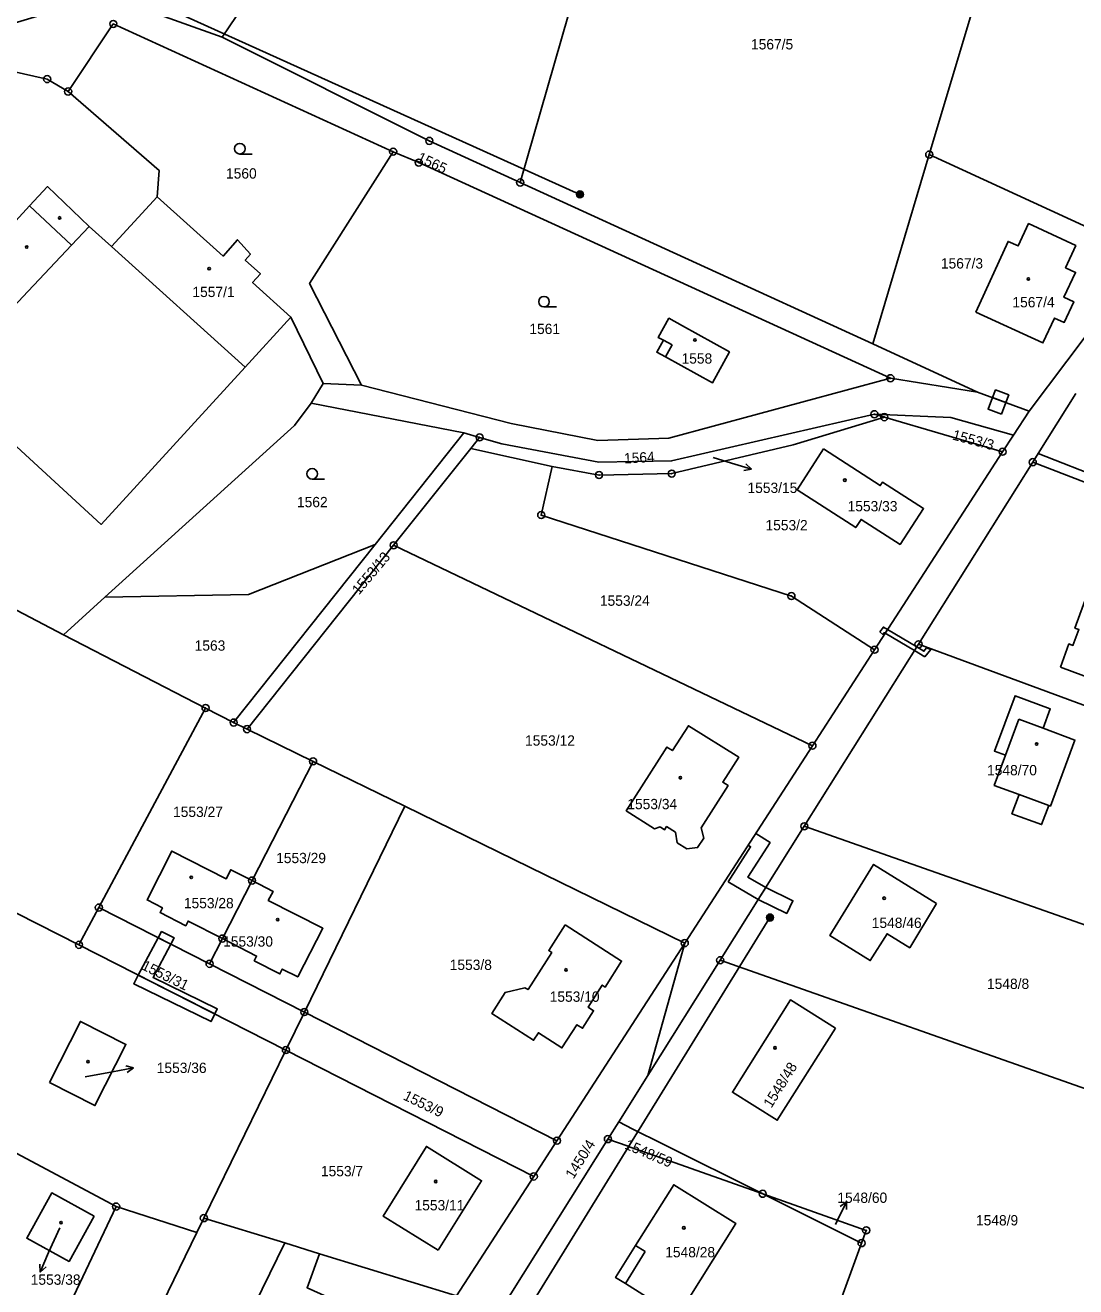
# Model space of a CAD drawing. Extents: x -587171 to -555306, y -1167727 to -1074732.
# Drawn here: x -559730.5 to -559581.7, y -1075730.3 to -1075551.6 of the extents above; entities that cross this region are included whole.
import ezdxf

# ---------------------------------------------------------------- set-up
doc = ezdxf.new("R2010")
doc.units = 0
for name, color, linetype in [('Hranice parcel', 7, 'Continuous'), ('Parcelní čísla', 7, 'Continuous'), ('Pop  PČ popisy', 7, 'Continuous'), ('Poz předměty', 7, 'Continuous'), ('Vnitřní kresba', 7, 'Continuous'), ('Věcná břemena k části', 7, 'Continuous'), ('Značky bodu BP', 7, 'Continuous'), ('Značky budov', 7, 'Continuous'), ('Značky kultur', 7, 'Continuous')]:
    doc.layers.add(name, color=color, linetype=linetype)

msp = doc.modelspace()

# ---------------------------------------------------------------- linework, layer by layer
at = {"layer": 'Hranice parcel'}
for p, q in [((-559702.63, -1075553.32), (-559666.37, -1075499.43)), ((-559602.49, -1075569.96), (-559610.5, -1075596.79)), ((-559602.49, -1075569.96), (-559571.67, -1075584.14)), ((-559610.5, -1075596.79), (-559660.42, -1075573.92)), ((-559571.67, -1075584.14), (-559588.34, -1075606.32)), ((-559688.33, -1075602.37), (-559692.89, -1075592.98)), ((-559595.64, -1075603.6), (-559610.5, -1075596.79)), ((-559595.64, -1075603.6), (-559607.98, -1075601.64)), ((-559690.04, -1075605.17), (-559688.33, -1075602.37)), ((-559688.33, -1075602.37), (-559682.89, -1075602.62)), ((-559588.34, -1075606.32), (-559595.64, -1075603.6)), ((-559587.05, -1075612.28), (-559581.73, -1075603.81)), ((-559690.04, -1075605.17), (-559668.41, -1075609.37)), ((-559610.25, -1075606.74), (-559608.85, -1075607.15)), ((-559592.1, -1075612.05), (-559608.85, -1075607.15)), ((-559588.34, -1075606.32), (-559590.57, -1075609.69)), ((-559668.41, -1075609.37), (-559680.98, -1075625.2)), ((-559668.41, -1075609.37), (-559666.17, -1075610.02)), ((-559667.42, -1075611.59), (-559666.17, -1075610.02)), ((-559590.57, -1075609.69), (-559592.1, -1075612.05)), ((-559678.35, -1075625.3), (-559667.42, -1075611.59)), ((-559655.91, -1075614.12), (-559667.42, -1075611.59)), ((-559592.1, -1075612.05), (-559610.24, -1075640.09)), ((-559587.83, -1075613.53), (-559587.05, -1075612.28)), ((-559393.37, -1075688.85), (-559587.05, -1075612.28)), ((-559604.01, -1075639.32), (-559587.83, -1075613.53)), ((-559587.83, -1075613.53), (-559527.05, -1075637.07)), ((-559761.03, -1075619.18), (-559725.08, -1075637.96)), ((-559680.98, -1075625.2), (-559701, -1075650.41)), ((-559678.35, -1075625.3), (-559699.1, -1075651.34)), ((-559619.03, -1075653.69), (-559678.35, -1075625.3)), ((-559725.08, -1075637.96), (-559719.22, -1075632.65)), ((-559704.98, -1075648.35), (-559725.08, -1075637.96)), ((-559620.19, -1075665.1), (-559604.01, -1075639.32)), ((-559604.01, -1075639.32), (-559542.69, -1075661.97)), ((-559610.24, -1075640.09), (-559619.03, -1075653.69)), ((-559720.09, -1075676.61), (-559704.98, -1075648.35)), ((-559701, -1075650.41), (-559704.98, -1075648.35)), ((-559701, -1075650.41), (-559699.1, -1075651.34)), ((-559699.1, -1075651.34), (-559689.75, -1075655.91)), ((-559619.03, -1075653.69), (-559637.11, -1075681.65)), ((-559698.4, -1075672.79), (-559689.75, -1075655.91)), ((-559689.75, -1075655.91), (-559676.75, -1075662.27)), ((-559765.95, -1075660.01), (-559722.91, -1075681.89)), ((-559676.75, -1075662.27), (-559690.98, -1075691.41)), ((-559637.11, -1075681.65), (-559676.75, -1075662.27)), ((-559632.1, -1075684.07), (-559620.19, -1075665.1)), ((-559555.41, -1075687.89), (-559620.19, -1075665.1)), ((-559702.6, -1075681), (-559698.4, -1075672.79)), ((-559722.91, -1075681.89), (-559720.09, -1075676.61)), ((-559720.09, -1075676.61), (-559704.41, -1075684.58)), ((-559722.91, -1075681.89), (-559693.6, -1075696.79)), ((-559704.41, -1075684.58), (-559702.6, -1075681)), ((-559637.11, -1075681.65), (-559655.21, -1075709.63)), ((-559637.11, -1075681.65), (-559642.34, -1075700.4)), ((-559642.34, -1075700.4), (-559632.1, -1075684.07)), ((-559567.31, -1075706.86), (-559632.1, -1075684.07)), ((-559704.41, -1075684.58), (-559690.98, -1075691.41)), ((-559690.98, -1075691.41), (-559693.6, -1075696.79)), ((-559690.98, -1075691.41), (-559655.21, -1075709.63)), ((-559693.6, -1075696.79), (-559705.22, -1075720.6)), ((-559658.49, -1075714.7), (-559693.6, -1075696.79)), ((-559642.34, -1075700.4), (-559646.47, -1075706.97)), ((-559648, -1075709.41), (-559646.47, -1075706.97)), ((-559646.47, -1075706.97), (-559644.46, -1075707.98)), ((-559655.21, -1075709.63), (-559658.49, -1075714.7)), ((-559658.49, -1075714.7), (-559669.42, -1075731.6)), ((-559612.08, -1075724.14), (-559626.07, -1075717.15)), ((-559730.08, -1075745.15), (-559717.64, -1075718.96)), ((-559706.21, -1075722.62), (-559717.64, -1075718.96)), ((-559705.22, -1075720.6), (-559706.21, -1075722.62)), ((-559693.75, -1075724.12), (-559705.22, -1075720.6)), ((-559706.21, -1075722.62), (-559719.69, -1075750.25)), ((-559688.83, -1075725.64), (-559693.75, -1075724.12)), ((-559612.08, -1075724.14), (-559621.14, -1075748.94)), ((-559669.42, -1075731.6), (-559688.83, -1075725.64))]:
    msp.add_line(p, q, dxfattribs=at)
for points in [[(-559660.42, -1075573.92), (-559651.7, -1075543.52), (-559600.05, -1075510.56)], [(-559586.7, -1075518.47), (-559596.24, -1075549.03), (-559602.49, -1075569.96)], [(-559702.63, -1075553.32), (-559717.58, -1075547.94), (-559726.54, -1075549.71), (-559733.38, -1075551.75), (-559766.23, -1075546.76)], [(-559678.41, -1075569.55), (-559718.05, -1075551.46), (-559724.44, -1075561.03)], [(-559660.42, -1075573.92), (-559673.29, -1075568.02), (-559702.63, -1075553.32)], [(-559724.44, -1075561.03), (-559727.41, -1075559.27), (-559739.82, -1075556.5)], [(-559711.81, -1075575.95), (-559711.57, -1075572.2), (-559724.44, -1075561.03)], [(-559682.89, -1075602.62), (-559690.24, -1075588.22), (-559678.41, -1075569.55)], [(-559607.98, -1075601.64), (-559674.78, -1075571.1), (-559678.41, -1075569.55)], [(-559721.48, -1075580.13), (-559727.36, -1075574.49), (-559729.89, -1075577.22), (-559736.73, -1075584.61), (-559742.19, -1075590.51), (-559736.31, -1075595.96)], [(-559711.81, -1075575.95), (-559718.3, -1075582.98), (-559721.48, -1075580.13)], [(-559692.89, -1075592.98), (-559698.32, -1075588.09), (-559697.2, -1075586.87), (-559699.36, -1075584.93), (-559698.62, -1075584.05), (-559700.47, -1075582.02), (-559702.48, -1075584.35), (-559711.81, -1075575.95)], [(-559721.48, -1075580.13), (-559723.95, -1075582.77), (-559730.85, -1075590.13), (-559736.31, -1075595.96)], [(-559595.9, -1075592.26), (-559586.39, -1075596.64), (-559584.75, -1075593.11), (-559583.37, -1075593.73), (-559582.03, -1075590.81), (-559583.41, -1075590.18), (-559581.77, -1075586.66), (-559583.18, -1075585.99), (-559581.75, -1075582.84), (-559588.43, -1075579.74), (-559589.89, -1075582.9), (-559591.32, -1075582.27), (-559595.9, -1075592.26)], [(-559736.31, -1075595.96), (-559741.9, -1075602.02), (-559719.77, -1075622.35), (-559699.38, -1075600.07), (-559692.89, -1075592.98)], [(-559640.13, -1075596.24), (-559641.07, -1075597.95), (-559639.85, -1075598.62), (-559633.18, -1075602.28), (-559630.8, -1075597.91), (-559637.43, -1075594.22), (-559639.35, -1075593.15), (-559640.87, -1075595.88), (-559640.13, -1075596.24)], [(-559682.89, -1075602.62), (-559661.68, -1075608.07), (-559649.42, -1075610.46), (-559639.39, -1075610.13), (-559607.98, -1075601.64)], [(-559719.22, -1075632.65), (-559692.39, -1075608.35), (-559690.04, -1075605.17)], [(-559666.17, -1075610.02), (-559663.02, -1075610.93), (-559649.28, -1075613.55), (-559638.99, -1075613.35), (-559610.25, -1075606.74)], [(-559608.85, -1075607.15), (-559621.74, -1075611.08), (-559638.96, -1075615.15), (-559649.25, -1075615.35), (-559655.91, -1075614.12)], [(-559590.57, -1075609.69), (-559599.43, -1075607.2), (-559610.25, -1075606.74)], [(-559617.47, -1075611.64), (-559609.44, -1075616.84), (-559609.11, -1075616.35), (-559603.3, -1075620.09), (-559606.63, -1075625.18), (-559612.14, -1075621.63), (-559612.89, -1075622.79), (-559621.21, -1075617.43), (-559617.47, -1075611.64)], [(-559655.91, -1075614.12), (-559657.44, -1075621.02), (-559622.01, -1075632.49), (-559610.24, -1075640.09)], [(-559719.22, -1075632.65), (-559698.92, -1075632.26), (-559680.98, -1075625.2)], [(-559583.92, -1075642.57), (-559582.7, -1075639.28), (-559582.14, -1075639.48), (-559581.3, -1075637.23), (-559581.87, -1075637.02), (-559579.07, -1075629.42), (-559568.59, -1075633.31), (-559571.4, -1075640.89), (-559571.95, -1075640.69), (-559573.98, -1075646.25), (-559583.92, -1075642.57)], [(-559591.7, -1075655.03), (-559593.26, -1075654.46), (-559590.33, -1075646.61), (-559585.35, -1075648.45), (-559586.38, -1075651.21), (-559581.85, -1075652.88), (-559585.33, -1075662.23), (-559585.57, -1075662.15), (-559586.58, -1075664.87), (-559590.78, -1075663.33), (-559589.77, -1075660.6), (-559593.29, -1075659.3), (-559591.7, -1075655.03)], [(-559640.58, -1075665.18), (-559641.38, -1075665.44), (-559645.4, -1075662.9), (-559639.63, -1075653.88), (-559638.86, -1075654.38), (-559636.6, -1075650.85), (-559629.48, -1075655.32), (-559631.73, -1075658.86), (-559630.98, -1075659.34), (-559634.81, -1075665.31), (-559634.4, -1075666.79), (-559635.3, -1075668.11), (-559636.83, -1075668.28), (-559638.17, -1075667.44), (-559638.41, -1075665.95), (-559639.69, -1075665.14), (-559639.98, -1075665.59), (-559640.58, -1075665.18)], [(-559702.6, -1075681), (-559707.45, -1075678.52), (-559707.79, -1075679.18), (-559711.42, -1075677.33), (-559711.08, -1075676.65), (-559713.26, -1075675.52), (-559709.76, -1075668.61), (-559702.06, -1075672.53), (-559701.41, -1075671.25), (-559698.4, -1075672.79)], [(-559601.44, -1075676.05), (-559605.24, -1075682.31), (-559608.45, -1075680.33), (-559610.85, -1075684.13), (-559616.58, -1075680.56), (-559610.38, -1075670.51), (-559601.44, -1075676.05)], [(-559698.4, -1075672.79), (-559695.42, -1075674.32), (-559696.09, -1075675.61), (-559688.37, -1075679.55), (-559691.92, -1075686.44), (-559694.11, -1075685.33), (-559694.46, -1075686.01), (-559698.08, -1075684.15), (-559697.75, -1075683.48), (-559702.6, -1075681)], [(-559654.05, -1075679.05), (-559646.05, -1075684.19), (-559648.38, -1075687.87), (-559648.8, -1075687.59), (-559650.8, -1075690.71), (-559650.02, -1075691.22), (-559651.59, -1075693.7), (-559652.39, -1075693.2), (-559654.5, -1075696.49), (-559657.84, -1075694.35), (-559658.52, -1075695.4), (-559664.44, -1075691.6), (-559662.56, -1075688.64), (-559659.74, -1075687.97), (-559659.31, -1075688.24), (-559655.96, -1075682.98), (-559656.38, -1075682.71), (-559654.05, -1075679.05)], [(-559717.64, -1075718.96), (-559733.14, -1075710.71), (-559753.25, -1075699.85), (-559775.03, -1075688.29)], [(-559615.79, -1075693.69), (-559624.01, -1075706.73), (-559630.37, -1075702.76), (-559622.15, -1075689.69), (-559615.79, -1075693.69)], [(-559727.08, -1075701.38), (-559720.65, -1075704.65), (-559716.26, -1075696), (-559722.69, -1075692.74), (-559727.08, -1075701.38)], [(-559644.46, -1075707.98), (-559640.27, -1075710.06), (-559626.07, -1075717.15)], [(-559672.02, -1075725.16), (-559679.83, -1075720.3), (-559673.69, -1075710.45), (-559665.9, -1075715.3), (-559672.02, -1075725.16)], [(-559665.28, -1075736.92), (-559663.49, -1075734.09), (-559648, -1075709.41)], [(-559626.07, -1075717.15), (-559640.86, -1075711.93), (-559644.84, -1075710.53), (-559645.14, -1075710.42), (-559648, -1075709.41)], [(-559644.07, -1075724.48), (-559638.67, -1075715.86), (-559629.89, -1075721.34), (-559638.12, -1075734.52), (-559645.53, -1075729.87), (-559646.91, -1075729.02), (-559644.07, -1075724.48)], [(-559720.77, -1075720.32), (-559724.31, -1075726.72), (-559730.29, -1075723.45), (-559726.75, -1075717.02), (-559720.77, -1075720.32)], [(-559626.07, -1075717.15), (-559611.42, -1075722.33), (-559612.08, -1075724.14)], [(-559693.75, -1075724.12), (-559700.15, -1075737.2), (-559706.68, -1075750.61), (-559699.32, -1075754.18), (-559696.3, -1075748.24), (-559694.33, -1075749.28), (-559691.54, -1075743.65), (-559693.63, -1075742.63), (-559692.68, -1075740.72), (-559691.59, -1075738.35), (-559682.86, -1075742.27), (-559679.68, -1075735.38), (-559690.61, -1075730.46), (-559688.83, -1075725.64)]]:
    msp.add_lwpolyline(points, dxfattribs=at)
at = {"layer": 'Pop  PČ popisy'}
for p, q in [((-559633.11, -1075612.85), (-559630.51, -1075613.66)), ((-559630.51, -1075613.66), (-559627.64, -1075614.54)), ((-559627.64, -1075614.54), (-559628.74, -1075614.72)), ((-559627.64, -1075614.54), (-559628.45, -1075613.77)), ((-559722.02, -1075700.61), (-559718.15, -1075699.88)), ((-559718.15, -1075699.88), (-559715.2, -1075699.31)), ((-559715.2, -1075699.31), (-559716.28, -1075699.01)), ((-559715.2, -1075699.31), (-559716.09, -1075699.99)), ((-559615.52, -1075720.97), (-559614.2, -1075718.27)), ((-559614.2, -1075718.27), (-559615.09, -1075718.95)), ((-559614.2, -1075718.27), (-559614.19, -1075719.39)), ((-559615.77, -1075721.51), (-559615.52, -1075720.97)), ((-559725.64, -1075721.98), (-559727.2, -1075725.49)), ((-559728.42, -1075728.23), (-559728.47, -1075727.11)), ((-559727.2, -1075725.49), (-559728.42, -1075728.23)), ((-559728.42, -1075728.23), (-559727.56, -1075727.52))]:
    msp.add_line(p, q, dxfattribs=at)
at = {"layer": 'Poz předměty'}
for p, q in [((-559720, -1075544.86), (-559651.96, -1075575.6)), ((-559625.05, -1075678.03), (-559678.09, -1075764.05))]:
    msp.add_line(p, q, dxfattribs=at)
for centre, radius in [((-559651.96, -1075575.6), 0.5), ((-559651.96, -1075575.6), 0.4), ((-559651.96, -1075575.6), 0.3), ((-559651.96, -1075575.6), 0.2), ((-559651.96, -1075575.6), 0.1), ((-559625.05, -1075678.03), 0.5), ((-559625.05, -1075678.03), 0.4), ((-559625.05, -1075678.03), 0.3), ((-559625.05, -1075678.03), 0.2), ((-559625.05, -1075678.03), 0.1)]:
    msp.add_circle(centre, radius, dxfattribs=at)
at = {"layer": 'Vnitřní kresba'}
for p, q in [((-559729.89, -1075577.22), (-559723.95, -1075582.77)), ((-559718.3, -1075582.98), (-559699.38, -1075600.07)), ((-559640.13, -1075596.24), (-559638.91, -1075596.91)), ((-559638.91, -1075596.91), (-559639.85, -1075598.62)), ((-559589.82, -1075649.93), (-559591.7, -1075655.03)), ((-559589.82, -1075649.93), (-559586.38, -1075651.21)), ((-559589.77, -1075660.6), (-559585.57, -1075662.15)), ((-559642.71, -1075725.33), (-559645.53, -1075729.87)), ((-559644.07, -1075724.48), (-559642.71, -1075725.33))]:
    msp.add_line(p, q, dxfattribs=at)
at = {"layer": 'Věcná břemena k části'}
for points in [[(-559593.52, -1075604.39), (-559591.65, -1075605.09), (-559591.23, -1075604), (-559593.1, -1075603.29)], [(-559592.28, -1075606.74), (-559591.65, -1075605.09), (-559593.52, -1075604.39), (-559594.15, -1075606.03)], [(-559609.51, -1075637.55), (-559609.05, -1075637.93), (-559608.83, -1075637.67), (-559608.72, -1075637.74), (-559608.39, -1075637.23), (-559608.97, -1075636.89)], [(-559604.57, -1075640.21), (-559604.25, -1075639.7), (-559608.39, -1075637.23), (-559608.72, -1075637.74)], [(-559603.1, -1075641.08), (-559602.27, -1075640.05), (-559602.87, -1075639.84), (-559603.24, -1075640.3), (-559604.25, -1075639.7), (-559604.57, -1075640.21)], [(-559630.98, -1075672.99), (-559626.71, -1075675.49), (-559625.65, -1075673.79), (-559628.18, -1075672.31), (-559625.03, -1075667.4), (-559627.06, -1075666.1), (-559628.14, -1075667.78), (-559627.79, -1075668)], [(-559625.65, -1075673.79), (-559626.71, -1075675.49), (-559622.67, -1075677.45), (-559621.8, -1075675.65)], [(-559711.67, -1075680.89), (-559709.89, -1075681.79), (-559709.42, -1075680.91), (-559711.2, -1075680.01)], [(-559709.89, -1075681.79), (-559711.67, -1075680.89), (-559714.5, -1075686.17), (-559703.67, -1075691.67), (-559703.32, -1075690.97), (-559712.42, -1075686.52)], [(-559703.67, -1075691.67), (-559714.5, -1075686.17), (-559715.16, -1075687.4), (-559704.2, -1075692.76)]]:
    msp.add_lwpolyline(points, close=True, dxfattribs=at)
at = {"layer": 'Značky bodu BP'}
for centre, radius in [((-559718.05, -1075551.46), 0.5), ((-559727.41, -1075559.27), 0.5), ((-559727.41, -1075559.27), 0.0303), ((-559724.44, -1075561.03), 0.5), ((-559724.44, -1075561.03), 0.0303), ((-559673.29, -1075568.02), 0.5), ((-559673.29, -1075568.02), 0.0303), ((-559678.41, -1075569.55), 0.5), ((-559678.41, -1075569.55), 0.0303), ((-559602.49, -1075569.96), 0.5), ((-559602.49, -1075569.96), 0.0303), ((-559674.78, -1075571.1), 0.5), ((-559674.78, -1075571.1), 0.0303), ((-559660.42, -1075573.92), 0.5), ((-559660.42, -1075573.92), 0.0303), ((-559607.98, -1075601.64), 0.5), ((-559607.98, -1075601.64), 0.0303), ((-559610.25, -1075606.74), 0.5), ((-559610.25, -1075606.74), 0.0303), ((-559608.85, -1075607.15), 0.5), ((-559608.85, -1075607.15), 0.0303), ((-559666.17, -1075610.02), 0.5), ((-559666.17, -1075610.02), 0.0303), ((-559592.1, -1075612.05), 0.5), ((-559592.1, -1075612.05), 0.0303), ((-559587.83, -1075613.53), 0.5), ((-559587.83, -1075613.53), 0.0303), ((-559649.25, -1075615.35), 0.5), ((-559649.25, -1075615.35), 0.0303), ((-559638.96, -1075615.15), 0.5), ((-559638.96, -1075615.15), 0.0303), ((-559657.44, -1075621.02), 0.5), ((-559657.44, -1075621.02), 0.0303), ((-559678.35, -1075625.3), 0.5), ((-559678.35, -1075625.3), 0.0303), ((-559622.01, -1075632.49), 0.5), ((-559622.01, -1075632.49), 0.0303), ((-559610.24, -1075640.09), 0.5), ((-559604.01, -1075639.32), 0.5), ((-559604.01, -1075639.32), 0.0303), ((-559610.24, -1075640.09), 0.0303), ((-559704.98, -1075648.35), 0.5), ((-559704.98, -1075648.35), 0.0303), ((-559701, -1075650.41), 0.5), ((-559701, -1075650.41), 0.0303), ((-559699.1, -1075651.34), 0.5), ((-559699.1, -1075651.34), 0.0303), ((-559619.03, -1075653.69), 0.5), ((-559619.03, -1075653.69), 0.0303), ((-559689.75, -1075655.91), 0.5), ((-559689.75, -1075655.91), 0.0303), ((-559620.19, -1075665.1), 0.5), ((-559620.19, -1075665.1), 0.0303), ((-559698.4, -1075672.79), 0.5), ((-559698.4, -1075672.79), 0.0303), ((-559720.09, -1075676.61), 0.5), ((-559720.09, -1075676.61), 0.0303), ((-559702.6, -1075681), 0.5), ((-559722.91, -1075681.89), 0.5), ((-559722.91, -1075681.89), 0.0303), ((-559702.6, -1075681), 0.0303), ((-559637.11, -1075681.65), 0.5), ((-559637.11, -1075681.65), 0.0303), ((-559704.41, -1075684.58), 0.5), ((-559632.1, -1075684.07), 0.5), ((-559632.1, -1075684.07), 0.0303), ((-559704.41, -1075684.58), 0.0303), ((-559690.98, -1075691.41), 0.5), ((-559690.98, -1075691.41), 0.0303), ((-559693.6, -1075696.79), 0.5), ((-559693.6, -1075696.79), 0.0303), ((-559655.21, -1075709.63), 0.5), ((-559648, -1075709.41), 0.5), ((-559655.21, -1075709.63), 0.0303), ((-559648, -1075709.41), 0.0303), ((-559658.49, -1075714.7), 0.5), ((-559658.49, -1075714.7), 0.0303), ((-559626.07, -1075717.15), 0.5), ((-559626.07, -1075717.15), 0.0303), ((-559717.64, -1075718.96), 0.5), ((-559717.64, -1075718.96), 0.0303), ((-559705.22, -1075720.6), 0.5), ((-559705.22, -1075720.6), 0.0303), ((-559611.42, -1075722.33), 0.5), ((-559611.42, -1075722.33), 0.0303), ((-559612.08, -1075724.14), 0.5), ((-559612.08, -1075724.14), 0.0303)]:
    msp.add_circle(centre, radius, dxfattribs=at)
at = {"layer": 'Značky budov'}
for centre in [(-559725.65, -1075578.93), (-559730.3, -1075583.06), (-559704.47, -1075586.13), (-559588.45, -1075587.58), (-559635.68, -1075596.22), (-559614.45, -1075616.08), (-559587.28, -1075653.45), (-559637.74, -1075658.23), (-559707.01, -1075672.34), (-559608.88, -1075675.29), (-559694.76, -1075678.32), (-559653.92, -1075685.44), (-559624.33, -1075696.48), (-559721.63, -1075698.44), (-559672.38, -1075715.41), (-559725.44, -1075721.23), (-559637.25, -1075721.97)]:
    msp.add_circle(centre, 0.175, dxfattribs=at)
at = {"layer": 'Značky kultur'}
for p, q in [((-559700.13, -1075569.88), (-559698.38, -1075569.88)), ((-559657.05, -1075591.55), (-559655.3, -1075591.55)), ((-559689.88, -1075615.93), (-559688.13, -1075615.93))]:
    msp.add_line(p, q, dxfattribs=at)
for centre in [(-559700.13, -1075569.13), (-559657.05, -1075590.8), (-559689.88, -1075615.18)]:
    msp.add_circle(centre, 0.75, dxfattribs=at)

# ---------------------------------------------------------------- texts
at = {"layer": 'Parcelní čísla'}
for s, p in [('1567/5', (-559627.73, -1075555.07)), ('1560', (-559702.08, -1075573.36)), ('1567/3', (-559600.84, -1075586.1)), ('1557/1', (-559706.84, -1075590.14)), ('1567/4', (-559590.71, -1075591.6)), ('1561', (-559659.12, -1075595.38)), ('1558', (-559637.57, -1075599.57)), ('1553/15', (-559628.23, -1075617.89)), ('1562', (-559692.03, -1075619.91)), ('1553/33', (-559614.05, -1075620.49)), ('1553/2', (-559625.68, -1075623.18)), ('1553/24', (-559649.13, -1075633.87)), ('1563', (-559706.52, -1075640.23)), ('1553/12', (-559659.73, -1075653.68)), ('1548/70', (-559594.3, -1075657.88)), ('1553/27', (-559709.58, -1075663.78)), ('1553/34', (-559645.25, -1075662.68)), ('1553/29', (-559694.98, -1075670.32)), ('1553/28', (-559708.05, -1075676.71)), ('1548/46', (-559610.63, -1075679.5)), ('1553/30', (-559702.49, -1075682.14)), ('1553/8', (-559670.4, -1075685.45)), ('1548/8', (-559594.31, -1075688.14)), ('1553/10', (-559656.24, -1075689.96)), ('1553/36', (-559711.89, -1075700.04)), ('1553/7', (-559688.64, -1075714.67)), ('1553/11', (-559675.38, -1075719.5)), ('1548/60', (-559615.5, -1075718.44)), ('1548/9', (-559595.87, -1075721.63)), ('1548/28', (-559639.88, -1075726.15)), ('1553/38', (-559729.74, -1075730.04))]:
    msp.add_text(s, height=1.46, dxfattribs=at).set_placement(p)
for s, rotation, p in [('1565', 335, (-559675.15, -1075570.87)), ('1553/3', 345, (-559599.32, -1075610.3)), ('1564', 3, (-559645.68, -1075613.72)), ('1553/13', 50, (-559683.26, -1075632.42)), ('1553/31', 334, (-559714.16, -1075685.31)), ('1548/48', 58, (-559624.85, -1075705.1)), ('1553/9', 334, (-559677.1, -1075703.75)), ('1450/4', 58, (-559652.88, -1075715.15)), ('1548/59', 337, (-559645.74, -1075710.72))]:
    msp.add_text(s, height=1.46, rotation=rotation, dxfattribs=at).set_placement(p)

doc.saveas('drawing.dxf')
